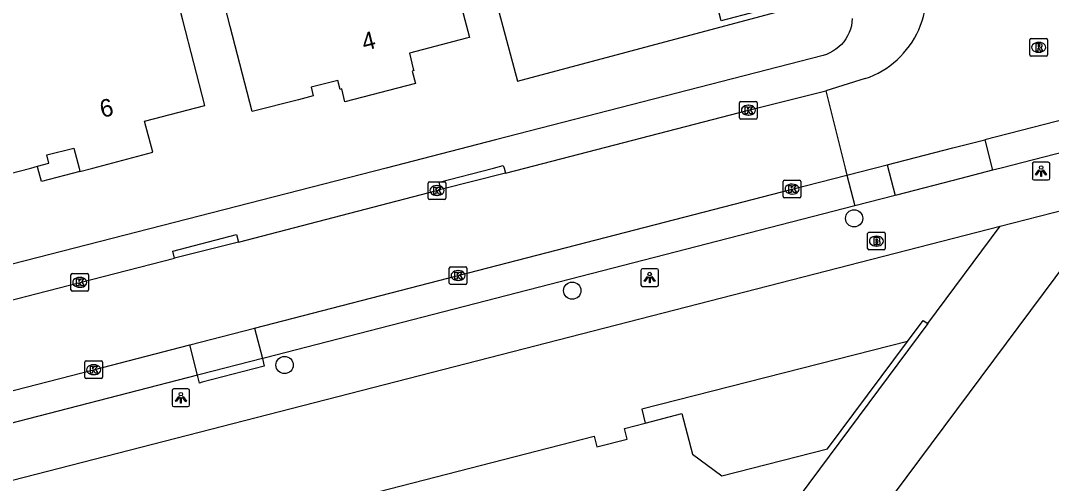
# Model space of a CAD drawing. Extents: x 158838 to 160074, y 386376 to 387776.
# Drawn here: x 159539.8 to 159598.3, y 386732.1 to 386758.4 of the extents above; entities that cross this region are included whole.
import ezdxf

# ---------------------------------------------------------------- set-up
doc = ezdxf.new("R2010")
doc.units = 0
for name, color, linetype in [('IMGEO_Boom', 7, 'Continuous'), ('IMGEO_Brandkraan', 7, 'Continuous'), ('IMGEO_Erf', 7, 'Continuous'), ('IMGEO_Grasland_agrarisch', 7, 'Continuous'), ('IMGEO_Groenvoorziening', 7, 'Continuous'), ('IMGEO_Kolk', 7, 'Continuous'), ('IMGEO_Lichtpunt', 7, 'Continuous'), ('IMGEO_Pand', 7, 'Continuous'), ('IMGEO_Pand_nummerreeks', 7, 'Continuous'), ('IMGEO_Pand_overbouw', 7, 'Continuous'), ('IMGEO_Parkeervlak_open', 7, 'Continuous'), ('IMGEO_Rijbaan_lokaal_open', 7, 'Continuous'), ('IMGEO_Rioolput', 7, 'Continuous'), ('IMGEO_Voetpad_open', 7, 'Continuous')]:
    doc.layers.add(name, color=color, linetype=linetype)

msp = doc.modelspace()

# ---------------------------------------------------------------- linework, layer by layer
at = {"layer": 'IMGEO_Boom'}
for centre in [(159587.127, 386747.142), (159571.126, 386743.037), (159554.798, 386738.808)]:
    msp.add_circle(centre, 0.489, dxfattribs=at)
at = {"layer": 'IMGEO_Brandkraan'}
for p, q in [((159587.893, 386745.423), (159587.893, 386746.275)), ((159587.968, 386746.349), (159588.82, 386746.349)), ((159588.381, 386746.129), (159588.406, 386746.129)), ((159588.894, 386746.275), (159588.894, 386745.423)), ((159588.82, 386745.349), (159587.968, 386745.349)), ((159588.404, 386745.569), (159588.379, 386745.569))]:
    msp.add_line(p, q, dxfattribs=at)
for points in [[(159587.893, 386745.423), (159587.893, 386746.275)], [(159587.968, 386746.349), (159588.82, 386746.349)], [(159588.241, 386746.049), (159588.241, 386745.649), (159588.454, 386745.649)], [(159588.472, 386746.049), (159588.241, 386746.049)], [(159588.42, 386745.968), (159588.366, 386745.968), (159588.366, 386745.892)], [(159588.894, 386746.275), (159588.894, 386745.423)], [(159588.82, 386745.349), (159587.968, 386745.349)], [(159588.366, 386745.892), (159588.419, 386745.892)], [(159588.428, 386745.816), (159588.366, 386745.816), (159588.366, 386745.735)], [(159588.366, 386745.735), (159588.428, 386745.735)]]:
    msp.add_lwpolyline(points, dxfattribs=at)
for centre, radius, start, end in [((159587.97, 386746.273), 0.0765, 91.55205, 178.44795), ((159587.97, 386746.273), 0.0765, 91.55205, 178.44795), ((159588.421, 386745.93), 0.0379, 267.82845, 90.93552), ((159588.476, 386745.904), 0.145, 59.4692, 91.53667), ((159588.501, 386745.951), 0.0922, 285.51372, 58.15012), ((159588.818, 386746.273), 0.0765, 1.55205, 88.44795), ((159588.818, 386746.273), 0.0765, 1.55205, 88.44795), ((159587.97, 386745.425), 0.0765, 181.55205, 268.44795), ((159587.97, 386745.425), 0.0765, 181.55205, 268.44795), ((159588.429, 386745.775), 0.0404, 269.87594, 90.50774), ((159588.46, 386745.9), 0.251, 268.66757, 293.53466), ((159588.506, 386745.759), 0.105, 301.31148, 78.98903), ((159588.818, 386745.425), 0.0765, 271.55205, 358.44795), ((159588.818, 386745.425), 0.0765, 271.55205, 358.44795)]:
    msp.add_arc(centre, radius, start, end, dxfattribs=at)
for centre, major_axis, ratio, start_param, end_param in [((159588.38, 386745.849), (-0.387, 0.002), 0.722429, 4.712389, 7.853982), ((159588.405, 386745.849), (-0.39, 0.002), 0.717154, 1.570796, 4.712389)]:
    msp.add_ellipse(centre, major_axis=major_axis, ratio=ratio, start_param=start_param, end_param=end_param, dxfattribs=at)
at = {"layer": 'IMGEO_Erf'}
msp.add_lwpolyline([(159543.184, 386749.808), (159541.002, 386749.238), (159540.795, 386750), (159540.77, 386750.099)], dxfattribs=at)
at = {"layer": 'IMGEO_Grasland_agrarisch'}
msp.add_lwpolyline([(159599.84, 386747.828), (159600.163, 386746.978), (159599.236, 386744.729), (159497.576, 386608.169)], dxfattribs=at)
at = {"layer": 'IMGEO_Groenvoorziening'}
msp.add_lwpolyline([(159591.302, 386741.165), (159595.413, 386746.689)], dxfattribs=at)
at = {"layer": 'IMGEO_Kolk'}
for p, q in [((159580.624, 386752.86), (159580.624, 386753.712)), ((159580.699, 386753.786), (159581.551, 386753.786)), ((159581.112, 386753.566), (159581.137, 386753.566)), ((159581.625, 386753.712), (159581.625, 386752.86)), ((159581.135, 386753.006), (159581.11, 386753.006)), ((159581.551, 386752.786), (159580.699, 386752.786)), ((159562.947, 386748.296), (159562.947, 386749.148)), ((159563.022, 386749.222), (159563.874, 386749.222)), ((159563.435, 386749.002), (159563.46, 386749.002)), ((159563.948, 386749.148), (159563.948, 386748.296)), ((159583.103, 386748.379), (159583.103, 386749.231)), ((159583.178, 386749.305), (159584.03, 386749.305)), ((159583.591, 386749.085), (159583.616, 386749.085)), ((159584.104, 386749.231), (159584.104, 386748.379)), ((159563.458, 386748.442), (159563.433, 386748.442)), ((159584.03, 386748.305), (159583.178, 386748.305)), ((159583.614, 386748.525), (159583.589, 386748.525)), ((159563.874, 386748.222), (159563.022, 386748.222)), ((159564.148, 386743.467), (159564.148, 386744.319)), ((159564.223, 386744.393), (159565.075, 386744.393)), ((159564.636, 386744.173), (159564.661, 386744.173)), ((159565.149, 386744.319), (159565.149, 386743.467)), ((159542.672, 386743.077), (159542.672, 386743.929)), ((159542.747, 386744.003), (159543.599, 386744.003)), ((159543.16, 386743.783), (159543.185, 386743.783)), ((159543.673, 386743.929), (159543.673, 386743.077)), ((159564.659, 386743.613), (159564.634, 386743.613)), ((159543.599, 386743.003), (159542.747, 386743.003)), ((159543.183, 386743.223), (159543.158, 386743.223)), ((159565.075, 386743.393), (159564.223, 386743.393)), ((159543.459, 386738.115), (159543.459, 386738.967)), ((159543.534, 386739.041), (159544.386, 386739.041)), ((159544.46, 386738.967), (159544.46, 386738.115)), ((159543.947, 386738.821), (159543.972, 386738.821)), ((159544.386, 386738.041), (159543.534, 386738.041)), ((159543.97, 386738.261), (159543.945, 386738.261))]:
    msp.add_line(p, q, dxfattribs=at)
for points in [[(159580.624, 386752.86), (159580.624, 386753.712)], [(159580.699, 386753.786), (159581.551, 386753.786)], [(159581.625, 386753.712), (159581.625, 386752.86)], [(159580.945, 386753.486), (159581.068, 386753.486), (159581.068, 386753.335), (159581.198, 386753.486), (159581.362, 386753.486), (159581.216, 386753.335), (159581.369, 386753.086), (159581.217, 386753.086), (159581.132, 386753.25), (159581.068, 386753.183), (159581.068, 386753.086), (159580.945, 386753.086), (159580.945, 386753.486)], [(159581.551, 386752.786), (159580.699, 386752.786)], [(159562.947, 386748.296), (159562.947, 386749.148)], [(159563.022, 386749.222), (159563.874, 386749.222)], [(159563.268, 386748.922), (159563.391, 386748.922), (159563.391, 386748.771), (159563.521, 386748.922), (159563.685, 386748.922), (159563.539, 386748.771), (159563.692, 386748.522), (159563.54, 386748.522), (159563.455, 386748.686), (159563.391, 386748.619), (159563.391, 386748.522), (159563.268, 386748.522), (159563.268, 386748.922)], [(159563.948, 386749.148), (159563.948, 386748.296)], [(159583.103, 386748.379), (159583.103, 386749.231)], [(159583.178, 386749.305), (159584.03, 386749.305)], [(159583.424, 386749.005), (159583.547, 386749.005), (159583.547, 386748.854), (159583.677, 386749.005), (159583.841, 386749.005), (159583.695, 386748.854), (159583.848, 386748.605), (159583.696, 386748.605), (159583.611, 386748.769), (159583.547, 386748.702), (159583.547, 386748.605), (159583.424, 386748.605), (159583.424, 386749.005)], [(159584.104, 386749.231), (159584.104, 386748.379)], [(159584.03, 386748.305), (159583.178, 386748.305)], [(159563.874, 386748.222), (159563.022, 386748.222)], [(159564.148, 386743.467), (159564.148, 386744.319)], [(159564.223, 386744.393), (159565.075, 386744.393)], [(159565.149, 386744.319), (159565.149, 386743.467)], [(159542.672, 386743.077), (159542.672, 386743.929)], [(159542.747, 386744.003), (159543.599, 386744.003)], [(159542.993, 386743.703), (159543.116, 386743.703), (159543.116, 386743.552), (159543.246, 386743.703), (159543.41, 386743.703), (159543.264, 386743.552), (159543.417, 386743.303), (159543.265, 386743.303), (159543.18, 386743.467), (159543.116, 386743.4), (159543.116, 386743.303), (159542.993, 386743.303), (159542.993, 386743.703)], [(159543.673, 386743.929), (159543.673, 386743.077)], [(159564.469, 386744.093), (159564.592, 386744.093), (159564.592, 386743.942), (159564.722, 386744.093), (159564.886, 386744.093), (159564.74, 386743.942), (159564.893, 386743.693), (159564.741, 386743.693), (159564.656, 386743.857), (159564.592, 386743.79), (159564.592, 386743.693), (159564.469, 386743.693), (159564.469, 386744.093)], [(159543.599, 386743.003), (159542.747, 386743.003)], [(159565.075, 386743.393), (159564.223, 386743.393)], [(159543.459, 386738.115), (159543.459, 386738.967)], [(159543.534, 386739.041), (159544.386, 386739.041)], [(159544.46, 386738.967), (159544.46, 386738.115)], [(159543.78, 386738.741), (159543.903, 386738.741), (159543.903, 386738.59), (159544.033, 386738.741), (159544.197, 386738.741), (159544.051, 386738.59), (159544.204, 386738.341), (159544.052, 386738.341), (159543.967, 386738.505), (159543.903, 386738.438), (159543.903, 386738.341), (159543.78, 386738.341), (159543.78, 386738.741)], [(159544.386, 386738.041), (159543.534, 386738.041)]]:
    msp.add_lwpolyline(points, dxfattribs=at)
for centre, start, end in [((159580.701, 386753.71), 91.55205, 178.44795), ((159580.701, 386753.71), 91.55205, 178.44795), ((159581.549, 386753.71), 1.55205, 88.44795), ((159581.549, 386753.71), 1.55205, 88.44795), ((159580.701, 386752.862), 181.55205, 268.44795), ((159580.701, 386752.862), 181.55205, 268.44795), ((159581.549, 386752.862), 271.55205, 358.44795), ((159581.549, 386752.862), 271.55205, 358.44795), ((159563.024, 386749.146), 91.55205, 178.44795), ((159563.024, 386749.146), 91.55205, 178.44795), ((159563.872, 386749.146), 1.55205, 88.44795), ((159563.872, 386749.146), 1.55205, 88.44795), ((159583.18, 386749.229), 91.55205, 178.44795), ((159583.18, 386749.229), 91.55205, 178.44795), ((159584.028, 386749.229), 1.55205, 88.44795), ((159584.028, 386749.229), 1.55205, 88.44795), ((159563.024, 386748.298), 181.55205, 268.44795), ((159563.024, 386748.298), 181.55205, 268.44795), ((159563.872, 386748.298), 271.55205, 358.44795), ((159563.872, 386748.298), 271.55205, 358.44795), ((159583.18, 386748.381), 181.55205, 268.44795), ((159583.18, 386748.381), 181.55205, 268.44795), ((159584.028, 386748.381), 271.55205, 358.44795), ((159584.028, 386748.381), 271.55205, 358.44795), ((159564.225, 386744.317), 91.55205, 178.44795), ((159564.225, 386744.317), 91.55205, 178.44795), ((159565.073, 386744.317), 1.55205, 88.44795), ((159565.073, 386744.317), 1.55205, 88.44795), ((159542.749, 386743.927), 91.55205, 178.44795), ((159542.749, 386743.927), 91.55205, 178.44795), ((159543.597, 386743.927), 1.55205, 88.44795), ((159543.597, 386743.927), 1.55205, 88.44795), ((159542.749, 386743.079), 181.55205, 268.44795), ((159542.749, 386743.079), 181.55205, 268.44795), ((159543.597, 386743.079), 271.55205, 358.44795), ((159543.597, 386743.079), 271.55205, 358.44795), ((159564.225, 386743.469), 181.55205, 268.44795), ((159564.225, 386743.469), 181.55205, 268.44795), ((159565.073, 386743.469), 271.55205, 358.44795), ((159565.073, 386743.469), 271.55205, 358.44795), ((159543.536, 386738.965), 91.55205, 178.44795), ((159543.536, 386738.965), 91.55205, 178.44795), ((159544.384, 386738.965), 1.55205, 88.44795), ((159544.384, 386738.965), 1.55205, 88.44795), ((159543.536, 386738.117), 181.55205, 268.44795), ((159543.536, 386738.117), 181.55205, 268.44795), ((159544.384, 386738.117), 271.55205, 358.44795), ((159544.384, 386738.117), 271.55205, 358.44795)]:
    msp.add_arc(centre, 0.0765, start, end, dxfattribs=at)
for centre, major_axis, ratio, start_param, end_param in [((159581.111, 386753.286), (-0.387, 0.002), 0.722429, 4.712389, 7.853982), ((159581.136, 386753.286), (-0.39, 0.002), 0.717154, 1.570796, 4.712389), ((159563.434, 386748.722), (-0.387, 0.002), 0.722429, 4.712389, 7.853982), ((159563.459, 386748.722), (-0.39, 0.002), 0.717154, 1.570796, 4.712389), ((159583.59, 386748.805), (-0.387, 0.002), 0.722429, 4.712389, 7.853982), ((159583.615, 386748.805), (-0.39, 0.002), 0.717154, 1.570796, 4.712389), ((159564.635, 386743.893), (-0.387, 0.002), 0.722429, 4.712389, 7.853982), ((159564.66, 386743.893), (-0.39, 0.002), 0.717154, 1.570796, 4.712389), ((159543.159, 386743.503), (-0.387, 0.002), 0.722429, 4.712389, 7.853982), ((159543.184, 386743.503), (-0.39, 0.002), 0.717154, 1.570796, 4.712389), ((159543.946, 386738.541), (-0.387, 0.002), 0.722429, 4.712389, 7.853982), ((159543.971, 386738.541), (-0.39, 0.002), 0.717154, 1.570796, 4.712389)]:
    msp.add_ellipse(centre, major_axis=major_axis, ratio=ratio, start_param=start_param, end_param=end_param, dxfattribs=at)
at = {"layer": 'IMGEO_Lichtpunt'}
for p, q in [((159597.242, 386750.231), (159597.242, 386749.424)), ((159597.242, 386750.231), (159597.242, 386749.424)), ((159598.144, 386750.326), (159597.336, 386750.326)), ((159598.144, 386750.326), (159597.336, 386750.326)), ((159598.238, 386749.424), (159598.238, 386750.231)), ((159598.238, 386749.424), (159598.238, 386750.231)), ((159597.336, 386749.33), (159598.144, 386749.33)), ((159597.336, 386749.33), (159598.144, 386749.33)), ((159575.026, 386744.18), (159575.026, 386743.373)), ((159575.026, 386744.18), (159575.026, 386743.373)), ((159575.928, 386744.275), (159575.12, 386744.275)), ((159575.928, 386744.275), (159575.12, 386744.275)), ((159576.022, 386743.373), (159576.022, 386744.18)), ((159576.022, 386743.373), (159576.022, 386744.18)), ((159575.12, 386743.279), (159575.928, 386743.279)), ((159575.12, 386743.279), (159575.928, 386743.279)), ((159548.412, 386737.354), (159548.412, 386736.547)), ((159548.412, 386737.354), (159548.412, 386736.547)), ((159549.314, 386737.449), (159548.506, 386737.449)), ((159549.314, 386737.449), (159548.506, 386737.449)), ((159549.408, 386736.547), (159549.408, 386737.354)), ((159549.408, 386736.547), (159549.408, 386737.354)), ((159548.506, 386736.453), (159549.314, 386736.453)), ((159548.506, 386736.453), (159549.314, 386736.453))]:
    msp.add_line(p, q, dxfattribs=at)
for points in [[(159597.616, 386749.895), (159597.655, 386749.867), (159597.467, 386749.605), (159597.429, 386749.632), (159597.616, 386749.895)], [(159597.718, 386749.847), (159597.765, 386749.847), (159597.765, 386749.525), (159597.718, 386749.525), (159597.718, 386749.847)], [(159597.828, 386749.867), (159597.866, 386749.894), (159598.053, 386749.632), (159598.014, 386749.604), (159597.828, 386749.867)], [(159575.4, 386743.844), (159575.439, 386743.816), (159575.251, 386743.554), (159575.213, 386743.581), (159575.4, 386743.844)], [(159575.502, 386743.796), (159575.549, 386743.796), (159575.549, 386743.474), (159575.502, 386743.474), (159575.502, 386743.796)], [(159575.612, 386743.816), (159575.65, 386743.843), (159575.837, 386743.581), (159575.798, 386743.553), (159575.612, 386743.816)], [(159548.786, 386737.018), (159548.825, 386736.99), (159548.637, 386736.728), (159548.599, 386736.755), (159548.786, 386737.018)], [(159548.888, 386736.97), (159548.935, 386736.97), (159548.935, 386736.648), (159548.888, 386736.648), (159548.888, 386736.97)], [(159548.998, 386736.99), (159549.036, 386737.017), (159549.223, 386736.755), (159549.184, 386736.727), (159548.998, 386736.99)]]:
    msp.add_lwpolyline(points, dxfattribs=at)
for centre in [(159597.741, 386750.029), (159575.525, 386743.978), (159548.911, 386737.152)]:
    msp.add_circle(centre, 0.0994, dxfattribs=at)
for centre, start, end in [((159597.336, 386750.231), 90, 180), ((159597.336, 386750.231), 90, 180), ((159598.144, 386750.231), 0, 90), ((159598.144, 386750.231), 0, 90), ((159597.336, 386749.424), 180, 270), ((159597.336, 386749.424), 180, 270), ((159598.144, 386749.424), 270, 0), ((159598.144, 386749.424), 270, 360), ((159575.12, 386744.18), 90, 180), ((159575.12, 386744.18), 90, 180), ((159575.928, 386744.18), 0, 90), ((159575.928, 386744.18), 0, 90), ((159575.12, 386743.373), 180, 270), ((159575.12, 386743.373), 180, 270), ((159575.928, 386743.373), 270, 0), ((159575.928, 386743.373), 270, 360), ((159548.506, 386737.354), 90, 180), ((159548.506, 386737.354), 90, 180), ((159549.314, 386737.354), 0, 90), ((159549.314, 386737.354), 0, 90), ((159548.506, 386736.547), 180, 270), ((159548.506, 386736.547), 180, 270), ((159549.314, 386736.547), 270, 0), ((159549.314, 386736.547), 270, 360)]:
    msp.add_arc(centre, 0.0946, start, end, dxfattribs=at)
at = {"layer": 'IMGEO_Pand'}
for points in [[(159571.89, 386781.884), (159566.784, 386780.517), (159569.113, 386771.763), (159570.024, 386772.006), (159572.856, 386761.512), (159571.888, 386761.254), (159571.402, 386763.039), (159566.222, 386761.661), (159568.01, 386754.944), (159574.185, 386756.588), (159583.762, 386759.137), (159583.625, 386759.428), (159579.584, 386758.372), (159578.387, 386762.942), (159581.252, 386763.729), (159581.341, 386763.781), (159574.602, 386776.722), (159573.424, 386776.409), (159572.057, 386781.565), (159571.89, 386781.884)], [(159543.184, 386749.808), (159543.914, 386750), (159547.311, 386750.893), (159546.846, 386752.663), (159550.275, 386753.556), (159549.015, 386758.395), (159546.503, 386768.043), (159543.688, 386767.344), (159543.126, 386766.371), (159543.905, 386763.236), (159538.808, 386761.97), (159538.203, 386764.406), (159537.15, 386764.919), (159534.093, 386764.16), (159536.688, 386754.203), (159537.783, 386750), (159537.949, 386749.364), (159540.39, 386750), (159540.77, 386750.099)], [(159564.028, 386762.251), (159565.292, 386757.413), (159565.129, 386757.37), (159561.884, 386756.52), (159562.098, 386755.646), (159562.138, 386755.54), (159562.039, 386755.512), (159562.22, 386754.796), (159558.213, 386753.765), (159558.044, 386754.499), (159557.948, 386754.469), (159557.829, 386754.974), (159556.303, 386754.586), (159556.428, 386754.101), (159555.581, 386753.883), (159552.949, 386753.207), (159551.705, 386758.05), (159549.148, 386768.007)], [(159540.77, 386750.099), (159541.419, 386750.268), (159541.293, 386750.752), (159542.837, 386751.121), (159543.133, 386750), (159543.184, 386749.808)], [(159576.147, 386720.781), (159567.339, 386727.287), (159564.162, 386722.97), (159561.837, 386722.373), (159560.747, 386726.615), (159559.503, 386731.458), (159572.371, 386734.763), (159572.525, 386734.163), (159574.246, 386734.606), (159574.091, 386735.206), (159575.271, 386735.51), (159577.343, 386736.048), (159577.952, 386733.737), (159579.612, 386732.51), (159585.606, 386734.045), (159590.15, 386740.147), (159591.04, 386741.346), (159591.302, 386741.165)], [(159591.302, 386741.165), (159576.147, 386720.781)]]:
    msp.add_lwpolyline(points, dxfattribs=at)
at = {"layer": 'IMGEO_Pand_overbouw'}
msp.add_lwpolyline([(159575.271, 386735.51), (159577.343, 386736.048), (159577.952, 386733.737), (159579.612, 386732.51), (159585.606, 386734.045), (159590.15, 386740.147), (159575.072, 386736.295)], close=True, dxfattribs=at)
at = {"layer": 'IMGEO_Parkeervlak_open'}
for points in [[(159594.542, 386751.608), (159594.987, 386749.874)], [(159589.009, 386750.19), (159589.456, 386748.445)], [(159586.721, 386749.604), (159587.161, 386747.852)], [(159553.095, 386740.906), (159553.535, 386739.175)], [(159549.851, 386738.239), (159549.411, 386739.953)]]:
    msp.add_lwpolyline(points, dxfattribs=at)
at = {"layer": 'IMGEO_Rijbaan_lokaal_open'}
for points in [[(159587.756, 386755.079), (159585.522, 386754.384)], [(159567.345, 386749.705), (159568.43, 386750), (159581.126, 386753.285), (159585.522, 386754.384)], [(159585.522, 386754.384), (159586.622, 386750), (159586.721, 386749.604)], [(159606.104, 386754.572), (159594.542, 386751.608)], [(159589.009, 386750.19), (159592.73, 386751.144), (159594.542, 386751.608)], [(159586.721, 386749.604), (159588.266, 386750), (159589.009, 386750.19)], [(159553.095, 386740.906), (159564.648, 386743.894), (159583.604, 386748.805), (159586.721, 386749.604)], [(159567.345, 386749.705), (159563.672, 386748.773)], [(159552.191, 386745.792), (159563.448, 386748.721), (159563.672, 386748.773)], [(159552.191, 386745.792), (159548.543, 386744.875)], [(159522.062, 386738.094), (159522.405, 386738.15), (159522.743, 386738.227), (159524.29, 386738.639), (159543.172, 386743.502), (159548.543, 386744.875)], [(159549.411, 386739.953), (159553.095, 386740.906)], [(159537.537, 386736.888), (159543.96, 386738.543), (159549.411, 386739.953)]]:
    msp.add_lwpolyline(points, dxfattribs=at)
msp.add_arc((159586.1, 386759.94), 5.136, 288.809, 23.43862, dxfattribs=at)
at = {"layer": 'IMGEO_Rioolput'}
for p, q in [((159597.103, 386756.431), (159597.103, 386757.283)), ((159597.178, 386757.357), (159598.03, 386757.357)), ((159597.591, 386757.137), (159597.616, 386757.137)), ((159598.104, 386757.283), (159598.104, 386756.431)), ((159597.614, 386756.577), (159597.589, 386756.577)), ((159598.03, 386756.357), (159597.178, 386756.357))]:
    msp.add_line(p, q, dxfattribs=at)
for points in [[(159597.103, 386756.431), (159597.103, 386757.283)], [(159597.178, 386757.357), (159598.03, 386757.357)], [(159597.692, 386757.055), (159597.44, 386757.057), (159597.44, 386756.657)], [(159598.104, 386757.283), (159598.104, 386756.431)], [(159597.44, 386756.657), (159597.564, 386756.657), (159597.564, 386756.819), (159597.575, 386756.819)], [(159597.618, 386756.976), (159597.564, 386756.976), (159597.564, 386756.895)], [(159597.564, 386756.895), (159597.616, 386756.895)], [(159597.622, 386756.79), (159597.693, 386756.657), (159597.833, 386756.657), (159597.768, 386756.783)], [(159598.03, 386756.357), (159597.178, 386756.357)]]:
    msp.add_lwpolyline(points, dxfattribs=at)
for centre, radius, start, end in [((159597.18, 386757.281), 0.0765, 91.55205, 178.44795), ((159597.18, 386757.281), 0.0765, 91.55205, 178.44795), ((159597.691, 386756.945), 0.109, 350.36119, 89.41601), ((159598.028, 386757.281), 0.0765, 1.55205, 88.44795), ((159598.028, 386757.281), 0.0765, 1.55205, 88.44795), ((159597.574, 386756.766), 0.0533, 26.02933, 88.69889), ((159597.6, 386757.084), 0.19, 274.7715, 282.96867), ((159597.624, 386756.88), 0.0964, 77.00612, 93.18647), ((159597.638, 386756.937), 0.0378, 276.66336, 79.67722), ((159597.689, 386756.945), 0.112, 277.58423, 350.98172), ((159597.673, 386756.73), 0.108, 29.51342, 73.79051), ((159597.18, 386756.433), 0.0765, 181.55205, 268.44795), ((159597.18, 386756.433), 0.0765, 181.55205, 268.44795), ((159598.028, 386756.433), 0.0765, 271.55205, 358.44795), ((159598.028, 386756.433), 0.0765, 271.55205, 358.44795)]:
    msp.add_arc(centre, radius, start, end, dxfattribs=at)
for centre, major_axis, ratio, start_param, end_param in [((159597.59, 386756.857), (-0.387, 0.002), 0.722429, 4.712389, 7.853982), ((159597.615, 386756.857), (-0.39, 0.002), 0.717154, 1.570796, 4.712389)]:
    msp.add_ellipse(centre, major_axis=major_axis, ratio=ratio, start_param=start_param, end_param=end_param, dxfattribs=at)
at = {"layer": 'IMGEO_Voetpad_open'}
for points in [[(159587.023, 386758.492), (159587.005, 386758.289), (159586.969, 386758.088), (159586.916, 386757.891), (159586.845, 386757.7), (159586.757, 386757.516), (159586.653, 386757.34), (159586.534, 386757.175), (159586.401, 386757.021), (159586.254, 386756.879), (159586.096, 386756.751), (159585.926, 386756.638), (159585.747, 386756.54), (159585.56, 386756.458), (159585.367, 386756.394), (159566.77, 386751.594), (159560.559, 386750), (159523.764, 386740.534)], [(159606.552, 386752.858), (159595.477, 386750), (159594.987, 386749.874)], [(159563.672, 386748.773), (159563.568, 386749.205), (159566.658, 386750), (159567.21, 386750.142), (159567.254, 386750), (159567.345, 386749.705)], [(159594.987, 386749.874), (159593.176, 386749.406), (159589.539, 386748.466), (159589.456, 386748.445)], [(159589.456, 386748.445), (159587.161, 386747.852)], [(159587.161, 386747.852), (159553.636, 386739.201), (159553.535, 386739.175)], [(159595.413, 386746.689), (159599.84, 386747.828)], [(159524.846, 386728.532), (159595.413, 386746.689)], [(159548.543, 386744.875), (159548.455, 386745.269), (159552.066, 386746.23), (159552.191, 386745.792)], [(159553.535, 386739.175), (159553.646, 386738.739), (159550.126, 386737.827), (159549.968, 386737.786), (159549.851, 386738.239)], [(159553.535, 386739.175), (159550.001, 386738.278), (159549.851, 386738.239)], [(159549.851, 386738.239), (159537.981, 386735.166)]]:
    msp.add_lwpolyline(points, dxfattribs=at)

# ---------------------------------------------------------------- texts
at = {"layer": 'IMGEO_Pand_nummerreeks'}
for s, rotation, p in [('4', 14.4292, (159559.322, 386756.652)), ('6', 12.06551, (159544.426, 386752.853))]:
    msp.add_text(s, height=1, rotation=rotation, dxfattribs=at).set_placement(p)

doc.saveas('drawing.dxf')
